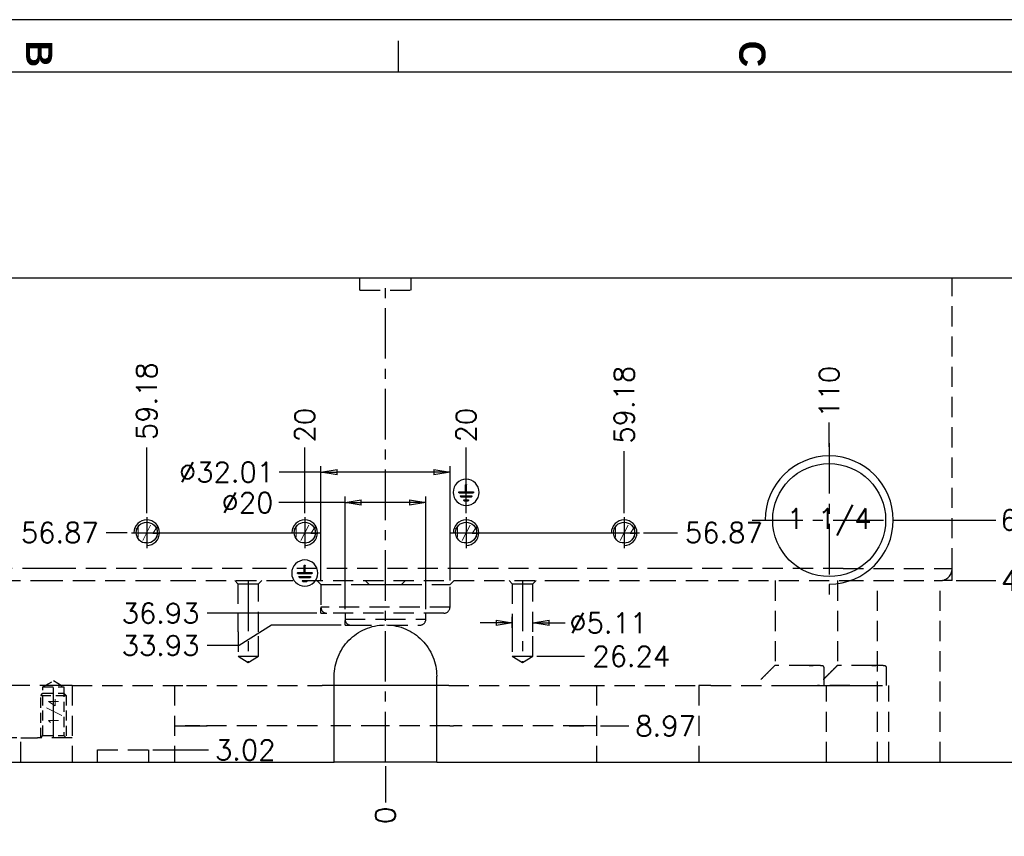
# Model space of a CAD drawing. Extents: x 2651 to 11825, y -3833 to 1075.
# Tile 495 of 656: x 4817 to 5061, y -1566 to -1363. Entities that reach past the tile are written whole.
import ezdxf
from ezdxf.enums import TextEntityAlignment as Align

# ---------------------------------------------------------------- set-up
doc = ezdxf.new("R2010")
doc.units = 0
doc.header["$LTSCALE"] = 10
for name, pattern in [('CENTER', [2, 1.25, -0.25, 0.25, -0.25]), ('DASHED', [0.75, 0.5, -0.25]), ('HIDDEN', [0.375, 0.25, -0.125]), ('PHANTOM', [2.5, 1.25, -0.25, 0.25, -0.25, 0.25, -0.25])]:
    doc.linetypes.add(name, pattern=pattern)
doc.layers.get('0').update_dxf_attribs({"linetype": 'CONTINUOUS'})
doc.layers.get('Defpoints').update_dxf_attribs({"linetype": 'CONTINUOUS'})
for name, color, linetype in [('2', 7, 'CONTINUOUS'), ('97', 7, 'CONTINUOUS'), ('BOX', 4, 'CONTINUOUS'), ('CEN', 1, 'CENTER'), ('DIM', 3, 'CONTINUOUS'), ('DIVIDE', 5, 'PHANTOM'), ('HIDDEN', 6, 'HIDDEN'), ('PART', 7, 'CONTINUOUS'), ('TEXT', 4, 'CONTINUOUS')]:
    doc.layers.add(name, color=color, linetype=linetype)
doc.styles.get("Standard").update_dxf_attribs({"font": 'romans.shx'})
doc.dimstyles.new('T5', dxfattribs={"dimtxt": 5, "dimasz": 4, "dimexe": 1.5, "dimexo": 1, "dimgap": 1.5, "dimtad": 0, "dimrnd": 1.38778e-17, "dimzin": 9, "dimdsep": 46, "dimtxsty": 'Standard', "dimblk": 'CLOSED', "dimcen": 0, "dimclrd": 3, "dimclre": 3, "dimclrt": 3, "dimazin": 2, "dimtfac": 0.75, "dimtofl": 0, "dimtmove": 0, "dimatfit": 3, "dimfxl": 0, "dimtolj": 1, "dimarcsym": 0})

# ---------------------------------------------------------------- blocks, each defined once
blk = doc.blocks.new('*U2480', base_point=(2328.26, -546.01))
blk.add_circle((2328.26, -546.01), 2.6)
at = {"layer": 'CEN'}
for p, q in [((2328.26, -542.2), (2328.26, -549.82)), ((2324.45, -546.01), (2332.07, -546.01))]:
    blk.add_line(p, q, dxfattribs=at)
at = {"layer": 'DIM'}
blk.add_arc((2328.26, -546.01), 3.17, 270, 180, dxfattribs=at)
blk = doc.blocks.new('*U2481', base_point=(2367.44, -546.01))
blk.add_circle((2367.44, -546.01), 2.6)
at = {"layer": 'CEN'}
for p, q in [((2367.44, -542.2), (2367.44, -549.82)), ((2363.63, -546.01), (2371.25, -546.01))]:
    blk.add_line(p, q, dxfattribs=at)
at = {"layer": 'DIM'}
blk.add_arc((2367.44, -546.01), 3.17, 270, 180, dxfattribs=at)
blk = doc.blocks.new('*U2482', base_point=(2407.44, -546.01))
blk.add_circle((2407.44, -546.01), 2.6)
at = {"layer": 'CEN'}
for p, q in [((2407.44, -542.2), (2407.44, -549.82)), ((2403.63, -546.01), (2411.25, -546.01))]:
    blk.add_line(p, q, dxfattribs=at)
at = {"layer": 'DIM'}
blk.add_arc((2407.44, -546.01), 3.17, 270, 180, dxfattribs=at)
blk = doc.blocks.new('*U2483', base_point=(2446.62, -546.01))
blk.add_circle((2446.62, -546.01), 2.6)
at = {"layer": 'CEN'}
for p, q in [((2446.62, -542.2), (2446.62, -549.82)), ((2442.81, -546.01), (2450.43, -546.01))]:
    blk.add_line(p, q, dxfattribs=at)
at = {"layer": 'DIM'}
blk.add_arc((2446.62, -546.01), 3.17, 270, 180, dxfattribs=at)
blk = doc.blocks.new('*D2950')
at = {"layer": 'Defpoints', "color": 0}
for p in [(4907.68, -1547.36), (4907.68, -1547.36), (4907.68, -1557.36)]:
    blk.add_point(p, dxfattribs=at)
at = {"layer": 'DIM', "color": 3, "lineweight": -2}
blk.add_line((4907.68, -1548.36), (4907.68, -1557.36), dxfattribs=at)
at = {"layer": 'DIM', "color": 3, "insert": (4907.68, -1560.52), "char_height": 5, "attachment_point": 5, "rotation": 90}
blk.add_mtext('\\A1;0', dxfattribs=at)
blk = doc.blocks.new('_Closed')
at = {"color": 0, "linetype": 'ByBlock', "lineweight": -2}
for p, q in [((-1, 0.167), (0, 0)), ((-1, 0.167), (-1, -0.167)), ((0, 0), (-1, -0.167)), ((0, 0), (-1, 0))]:
    blk.add_line(p, q, dxfattribs=at)
blk = doc.blocks.new('*D2951')
at = {"layer": 'Defpoints', "color": 0}
for p in [(4907.68, -1547.36), (5147.68, -1547.36), (5160.9, -1547.36)]:
    blk.add_point(p, dxfattribs=at)
at = {"layer": 'DIM', "color": 3, "lineweight": -2}
blk.add_line((5148.68, -1547.36), (5160.9, -1547.36), dxfattribs=at)
at = {"layer": 'DIM', "color": 3, "insert": (5164.07, -1547.36), "char_height": 5, "attachment_point": 5}
blk.add_mtext('\\A1;0', dxfattribs=at)
blk = doc.blocks.new('*D2952')
at = {"layer": 'Defpoints', "color": 0}
for p in [(5147.68, -1427.36), (5160.9, -1427.36), (4907.68, -1547.36)]:
    blk.add_point(p, dxfattribs=at)
at = {"layer": 'DIM', "color": 3, "lineweight": -2}
blk.add_line((5148.68, -1427.36), (5160.9, -1427.36), dxfattribs=at)
at = {"layer": 'DIM', "color": 3, "insert": (5168.48, -1427.36), "char_height": 5, "attachment_point": 5}
blk.add_mtext('\\A1;120', dxfattribs=at)
blk = doc.blocks.new('*D2953')
at = {"layer": 'Defpoints', "color": 0}
for p in [(5048.18, -1502.36), (5058.96, -1502.36), (4907.68, -1547.36)]:
    blk.add_point(p, dxfattribs=at)
at = {"layer": 'DIM', "color": 3, "lineweight": -2}
blk.add_line((5049.18, -1502.36), (5058.96, -1502.36), dxfattribs=at)
at = {"layer": 'DIM', "color": 3, "insert": (5064.51, -1502.36), "char_height": 5, "attachment_point": 5}
blk.add_mtext('\\A1;45', dxfattribs=at)
blk = doc.blocks.new('*D2954')
at = {"layer": 'Defpoints', "color": 0}
for p in [(5034.83, -1487.36), (5058.96, -1487.36), (4907.68, -1547.36)]:
    blk.add_point(p, dxfattribs=at)
at = {"layer": 'DIM', "color": 3, "lineweight": -2}
blk.add_line((5035.83, -1487.36), (5058.96, -1487.36), dxfattribs=at)
at = {"layer": 'DIM', "color": 3, "insert": (5064.39, -1487.36), "char_height": 5, "attachment_point": 5}
blk.add_mtext('\\A1;60', dxfattribs=at)
blk = doc.blocks.new('*D2955')
at = {"layer": 'Defpoints', "color": 0}
for p in [(4970.67, -1490.49), (4980.07, -1490.49), (4907.68, -1547.36)]:
    blk.add_point(p, dxfattribs=at)
at = {"layer": 'DIM', "color": 3, "lineweight": -2}
blk.add_line((4971.67, -1490.49), (4980.07, -1490.49), dxfattribs=at)
at = {"layer": 'DIM', "color": 3, "insert": (4991.57, -1490.49), "char_height": 5, "attachment_point": 5}
blk.add_mtext('\\A1;56.87', dxfattribs=at)
blk = doc.blocks.new('*D2956')
at = {"layer": 'Defpoints', "color": 0}
for p in [(4966.86, -1470.27), (4966.86, -1486.68), (4907.68, -1547.36)]:
    blk.add_point(p, dxfattribs=at)
at = {"layer": 'DIM', "color": 3, "lineweight": -2}
blk.add_line((4966.86, -1485.68), (4966.86, -1470.27), dxfattribs=at)
at = {"layer": 'DIM', "color": 3, "insert": (4966.86, -1458.77), "char_height": 5, "attachment_point": 5, "rotation": 90}
blk.add_mtext('\\A1;59.18', dxfattribs=at)
blk = doc.blocks.new('*D2957')
at = {"layer": 'Defpoints', "color": 0}
for p in [(4927.68, -1469.39), (4927.68, -1486.68), (4907.68, -1547.36)]:
    blk.add_point(p, dxfattribs=at)
at = {"layer": 'DIM', "color": 3, "lineweight": -2}
blk.add_line((4927.68, -1485.68), (4927.68, -1469.39), dxfattribs=at)
at = {"layer": 'DIM', "color": 3, "insert": (4927.68, -1463.84), "char_height": 5, "attachment_point": 5, "rotation": 90}
blk.add_mtext('\\A1;20', dxfattribs=at)
blk = doc.blocks.new('*D2958')
at = {"layer": 'Defpoints', "color": 0}
for p in [(4887.68, -1469.39), (4887.68, -1486.68), (4907.68, -1547.36)]:
    blk.add_point(p, dxfattribs=at)
at = {"layer": 'DIM', "color": 3, "lineweight": -2}
blk.add_line((4887.68, -1485.68), (4887.68, -1469.39), dxfattribs=at)
at = {"layer": 'DIM', "color": 3, "insert": (4887.68, -1463.84), "char_height": 5, "attachment_point": 5, "rotation": 90}
blk.add_mtext('\\A1;20', dxfattribs=at)
blk = doc.blocks.new('*D2959')
at = {"layer": 'Defpoints', "color": 0}
for p in [(4848.5, -1469.39), (4848.5, -1486.68), (4907.68, -1547.36)]:
    blk.add_point(p, dxfattribs=at)
at = {"layer": 'DIM', "color": 3, "lineweight": -2}
blk.add_line((4848.5, -1485.68), (4848.5, -1469.39), dxfattribs=at)
at = {"layer": 'DIM', "color": 3, "insert": (4848.5, -1457.89), "char_height": 5, "attachment_point": 5, "rotation": 90}
blk.add_mtext('\\A1;59.18', dxfattribs=at)
blk = doc.blocks.new('*D2960')
at = {"layer": 'Defpoints', "color": 0}
for p in [(5017.68, -1463.14), (5017.68, -1470.21), (4907.68, -1547.36)]:
    blk.add_point(p, dxfattribs=at)
at = {"layer": 'DIM', "color": 3, "lineweight": -2}
blk.add_line((5017.68, -1469.21), (5017.68, -1463.14), dxfattribs=at)
at = {"layer": 'DIM', "color": 3, "insert": (5017.68, -1455.57), "char_height": 5, "attachment_point": 5, "rotation": 90}
blk.add_mtext('\\A1;110', dxfattribs=at)
blk = doc.blocks.new('*D2961')
at = {"layer": 'Defpoints', "color": 0}
for p in [(4797.68, -1463.14), (4797.68, -1470.21), (4907.68, -1547.36)]:
    blk.add_point(p, dxfattribs=at)
at = {"layer": 'DIM', "color": 3, "lineweight": -2}
blk.add_line((4797.68, -1469.21), (4797.68, -1463.14), dxfattribs=at)
at = {"layer": 'DIM', "color": 3, "insert": (4797.68, -1455.57), "char_height": 5, "attachment_point": 5, "rotation": 90}
blk.add_mtext('\\A1;110', dxfattribs=at)
blk = doc.blocks.new('*D2962')
at = {"layer": 'Defpoints', "color": 0}
for p in [(4761.28, -1487.36), (4780.54, -1487.36), (4907.68, -1547.36)]:
    blk.add_point(p, dxfattribs=at)
at = {"layer": 'DIM', "color": 3, "lineweight": -2}
blk.add_line((4779.54, -1487.36), (4761.28, -1487.36), dxfattribs=at)
at = {"layer": 'DIM', "color": 3, "insert": (4755.85, -1487.36), "char_height": 5, "attachment_point": 5}
blk.add_mtext('\\A1;60', dxfattribs=at)
blk = doc.blocks.new('*D2963')
at = {"layer": 'Defpoints', "color": 0}
for p in [(4838.45, -1490.49), (4844.69, -1490.49), (4907.68, -1547.36)]:
    blk.add_point(p, dxfattribs=at)
at = {"layer": 'DIM', "color": 3, "lineweight": -2}
blk.add_line((4843.69, -1490.49), (4838.45, -1490.49), dxfattribs=at)
at = {"layer": 'DIM', "color": 3, "insert": (4826.95, -1490.49), "char_height": 5, "attachment_point": 5}
blk.add_mtext('\\A1;56.87', dxfattribs=at)
blk = doc.blocks.new('*D2964')
at = {"layer": 'Defpoints', "color": 0}
for p in [(4807.74, -1541.36), (4817.28, -1541.36), (4907.68, -1547.36)]:
    blk.add_point(p, dxfattribs=at)
at = {"layer": 'DIM', "color": 3, "lineweight": -2}
blk.add_line((4816.28, -1541.36), (4807.74, -1541.36), dxfattribs=at)
at = {"layer": 'DIM', "color": 3, "insert": (4804.69, -1541.36), "char_height": 5, "attachment_point": 5}
blk.add_mtext('\\A1;6', dxfattribs=at)
blk = doc.blocks.new('*D2965')
at = {"layer": 'Defpoints', "color": 0}
for p in [(4849.03, -1544.34), (4863.81, -1544.34), (4907.68, -1547.36)]:
    blk.add_point(p, dxfattribs=at)
at = {"layer": 'DIM', "color": 3, "lineweight": -2}
blk.add_line((4850.03, -1544.34), (4863.81, -1544.34), dxfattribs=at)
at = {"layer": 'DIM', "color": 3, "insert": (4872.93, -1544.34), "char_height": 5, "attachment_point": 5}
blk.add_mtext('\\A1;3.02', dxfattribs=at)
blk = doc.blocks.new('*D2966')
at = {"layer": 'Defpoints', "color": 0}
for p in [(4760.41, -1528.34), (4778.38, -1528.34), (4907.68, -1547.36)]:
    blk.add_point(p, dxfattribs=at)
at = {"layer": 'DIM', "color": 3, "lineweight": -2}
blk.add_line((4777.38, -1528.34), (4760.41, -1528.34), dxfattribs=at)
at = {"layer": 'DIM', "color": 3, "insert": (4749.26, -1528.34), "char_height": 5, "attachment_point": 5}
blk.add_mtext('\\A1;19.02', dxfattribs=at)
blk = doc.blocks.new('*D2967')
at = {"layer": 'Defpoints', "color": 0}
for p in [(4944.24, -1521.12), (4957.01, -1521.12), (4907.68, -1547.36)]:
    blk.add_point(p, dxfattribs=at)
at = {"layer": 'DIM', "color": 3, "lineweight": -2}
blk.add_line((4945.24, -1521.12), (4957.01, -1521.12), dxfattribs=at)
at = {"layer": 'DIM', "color": 3, "insert": (4968.63, -1521.12), "char_height": 5, "attachment_point": 5}
blk.add_mtext('\\A1;26.24', dxfattribs=at)
blk = doc.blocks.new('*D2968')
at = {"layer": 'Defpoints', "color": 0}
for p in [(4939.13, -1512.85), (4939.13, -1515.06), (4944.24, -1515.06)]:
    blk.add_point(p, dxfattribs=at)
at = {"layer": 'DIM', "color": 3, "lineweight": -2}
for p, q in [((4935.13, -1512.85), (4931.13, -1512.85)), ((4939.13, -1514.06), (4939.13, -1511.35)), ((4944.24, -1514.06), (4944.24, -1511.35)), ((4948.24, -1512.85), (4952.24, -1512.85))]:
    blk.add_line(p, q, dxfattribs=at)
at = {"layer": 'DIM', "color": 3, "lineweight": -2, "xscale": 4, "yscale": 4, "zscale": 4}
blk.add_blockref('_Closed', (4939.13, -1512.85), dxfattribs=at)
at = {"layer": 'DIM', "color": 3, "lineweight": -2, "xscale": 4, "yscale": 4, "zscale": 4, "rotation": 180}
blk.add_blockref('_Closed', (4944.24, -1512.85), dxfattribs=at)
at = {"layer": 'DIM', "color": 3, "insert": (4962.91, -1512.85), "char_height": 5, "attachment_point": 5}
blk.add_mtext('\\A1;%%c5.11', dxfattribs=at)
blk = doc.blocks.new('*D2969')
at = {"layer": 'Defpoints', "color": 0}
for p in [(4863.45, -1510.43), (4891.68, -1510.43), (4907.68, -1547.36)]:
    blk.add_point(p, dxfattribs=at)
at = {"layer": 'DIM', "color": 3, "lineweight": -2}
blk.add_line((4890.68, -1510.43), (4863.45, -1510.43), dxfattribs=at)
at = {"layer": 'DIM', "color": 3, "insert": (4851.95, -1510.43), "char_height": 5, "attachment_point": 5}
blk.add_mtext('\\A1;36.93', dxfattribs=at)
blk = doc.blocks.new('*D2970')
at = {"layer": 'Defpoints', "color": 0}
for p in [(4897.68, -1513.43), (4863.45, -1518.43), (4907.68, -1547.36)]:
    blk.add_point(p, dxfattribs=at)
at = {"layer": 'DIM', "color": 3, "lineweight": -2}
for p, q in [((4879.45, -1513.43), (4871.45, -1518.43)), ((4896.68, -1513.43), (4879.45, -1513.43)), ((4871.45, -1518.43), (4863.45, -1518.43))]:
    blk.add_line(p, q, dxfattribs=at)
at = {"layer": 'DIM', "color": 3, "insert": (4851.95, -1518.43), "char_height": 5, "attachment_point": 5}
blk.add_mtext('\\A1;33.93', dxfattribs=at)
blk = doc.blocks.new('*D2971')
at = {"layer": 'Defpoints', "color": 0}
for p in [(4923.69, -1475.48), (4891.68, -1503.36), (4923.69, -1503.36)]:
    blk.add_point(p, dxfattribs=at)
at = {"layer": 'DIM', "color": 3, "lineweight": -2}
for p, q in [((4891.68, -1502.36), (4891.68, -1473.98)), ((4923.69, -1502.36), (4923.69, -1473.98)), ((4891.68, -1475.48), (4881.34, -1475.48)), ((4919.69, -1475.48), (4895.68, -1475.48))]:
    blk.add_line(p, q, dxfattribs=at)
at = {"layer": 'DIM', "color": 3, "lineweight": -2, "xscale": 4, "yscale": 4, "zscale": 4, "rotation": 180}
blk.add_blockref('_Closed', (4891.68, -1475.48), dxfattribs=at)
at = {"layer": 'DIM', "color": 3, "lineweight": -2, "xscale": 4, "yscale": 4, "zscale": 4}
blk.add_blockref('_Closed', (4923.69, -1475.48), dxfattribs=at)
at = {"layer": 'DIM', "color": 3, "insert": (4868.29, -1475.48), "char_height": 5, "attachment_point": 5}
blk.add_mtext('\\A1;%%c32.01', dxfattribs=at)
blk = doc.blocks.new('*D2972')
at = {"layer": 'Defpoints', "color": 0}
for p in [(4917.68, -1483.03), (4897.68, -1510.43), (4917.68, -1510.43)]:
    blk.add_point(p, dxfattribs=at)
at = {"layer": 'DIM', "color": 3, "lineweight": -2}
for p, q in [((4897.68, -1509.43), (4897.68, -1481.53)), ((4917.68, -1509.43), (4917.68, -1481.53)), ((4897.68, -1483.03), (4881.29, -1483.03)), ((4913.68, -1483.03), (4901.68, -1483.03))]:
    blk.add_line(p, q, dxfattribs=at)
at = {"layer": 'DIM', "color": 3, "lineweight": -2, "xscale": 4, "yscale": 4, "zscale": 4, "rotation": 180}
blk.add_blockref('_Closed', (4897.68, -1483.03), dxfattribs=at)
at = {"layer": 'DIM', "color": 3, "lineweight": -2, "xscale": 4, "yscale": 4, "zscale": 4}
blk.add_blockref('_Closed', (4917.68, -1483.03), dxfattribs=at)
at = {"layer": 'DIM', "color": 3, "insert": (4873.48, -1483.03), "char_height": 5, "attachment_point": 5}
blk.add_mtext('\\A1;%%c20', dxfattribs=at)
blk = doc.blocks.new('*D2973')
at = {"layer": 'Defpoints', "color": 0}
for p in [(4959.98, -1538.39), (4968.01, -1538.39), (4907.68, -1547.36)]:
    blk.add_point(p, dxfattribs=at)
at = {"layer": 'DIM', "color": 3, "lineweight": -2}
blk.add_line((4960.98, -1538.39), (4968.01, -1538.39), dxfattribs=at)
at = {"layer": 'DIM', "color": 3, "insert": (4977.13, -1538.39), "char_height": 5, "attachment_point": 5}
blk.add_mtext('\\A1;8.97', dxfattribs=at)
blk = doc.blocks.new('QQQ')
at = {"color": 4}
blk.add_line((-847.2, 2475.08), (-847.2, 2481.08), dxfattribs=at)
at = {"layer": 'BOX', "color": 3}
for points in [[(-1121.2, 2485.08), (-1121.2, 1345.08), (-301.2, 1345.08), (-301.2, 2485.08)], [(-1111.2, 2475.08), (-1111.2, 1355.08), (-311.2, 1355.08), (-311.2, 2475.08)]]:
    blk.add_lwpolyline(points, close=True, dxfattribs=at)
at = {"color": 4, "char_height": 5, "attachment_point": 1, "rotation": 270}
for s, insert in [('{\\fArial|b1|i0|c0|p34;\\C6;B}', (-913.2, 2481.08)), ('{\\fArial|b1|i0|c0|p34;\\C6;C}', (-777.2, 2481.08))]:
    blk.add_mtext_dynamic_manual_height_columns(s, width=6, gutter_width=12.5, heights=[0], dxfattribs=dict(at, insert=insert))
blk = doc.blocks.new('*U3421', base_point=(2710.68, -572.5))
blk.add_circle((2710.68, -572.5), 14)
at = {"layer": 'CEN'}
for p, q in [((2710.68, -553.45), (2710.68, -591.55)), ((2691.63, -572.5), (2729.73, -572.5))]:
    blk.add_line(p, q, dxfattribs=at)
at = {"layer": 'DIM'}
blk.add_arc((2710.68, -572.5), 15.88, 270, 180, dxfattribs=at)

msp = doc.modelspace()

# ---------------------------------------------------------------- linework, layer by layer
at = {"layer": '2', "color": 2, "linetype": 'CENTER'}
msp.add_line((4907.684, -1547.358), (4907.684, -1427.358), dxfattribs=at)
at = {"layer": '97', "color": 7, "linetype": 'Continuous'}
for p, q in [((4667.684, -1427.358), (5147.684, -1427.358)), ((4927.561, -1480.365), (4927.561, -1478.656)), ((4927.683, -1478.534), (4927.685, -1478.534)), ((4927.807, -1480.365), (4927.807, -1478.656)), ((4925.852, -1480.487), (4925.852, -1480.489)), ((4925.974, -1480.365), (4927.561, -1480.365)), ((4925.974, -1480.611), (4929.394, -1480.611)), ((4926.243, -1481.464), (4926.243, -1481.466)), ((4926.365, -1481.342), (4929.003, -1481.342)), ((4926.365, -1481.588), (4929.003, -1481.588)), ((4927.807, -1480.365), (4929.394, -1480.365)), ((4929.125, -1481.464), (4929.125, -1481.466)), ((4929.516, -1480.487), (4929.516, -1480.489)), ((4927.074, -1482.441), (4927.074, -1482.443)), ((4927.196, -1482.319), (4928.173, -1482.319)), ((4927.196, -1482.565), (4928.173, -1482.565)), ((4928.295, -1482.441), (4928.295, -1482.443)), ((4887.561, -1500.365), (4887.561, -1498.656)), ((4887.683, -1498.534), (4887.685, -1498.534)), ((4887.807, -1500.365), (4887.807, -1498.656)), ((4885.852, -1500.487), (4885.852, -1500.489)), ((4885.974, -1500.365), (4887.561, -1500.365)), ((4885.974, -1500.611), (4889.394, -1500.611)), ((4887.807, -1500.365), (4889.394, -1500.365)), ((4889.516, -1500.487), (4889.516, -1500.489)), ((4886.243, -1501.464), (4886.243, -1501.466)), ((4886.365, -1501.342), (4889.003, -1501.342)), ((4886.365, -1501.588), (4889.003, -1501.588)), ((4887.074, -1502.441), (4887.074, -1502.443)), ((4887.196, -1502.319), (4888.173, -1502.319)), ((4887.196, -1502.565), (4888.173, -1502.565)), ((4888.295, -1502.441), (4888.295, -1502.443)), ((4889.125, -1501.464), (4889.125, -1501.466)), ((4894.984, -1547.358), (4894.984, -1526.039)), ((4920.384, -1547.358), (4920.384, -1526.039)), ((4667.684, -1547.358), (4894.984, -1547.358)), ((4920.383, -1547.358), (4894.985, -1547.358)), ((4920.384, -1547.358), (5147.684, -1547.358))]:
    msp.add_line(p, q, dxfattribs=at)
at = {"layer": '97', "color": 6, "linetype": 'DASHED'}
for p, q in [((4901.334, -1430.358), (4901.334, -1427.358)), ((4914.034, -1430.358), (4914.034, -1427.358)), ((5048.184, -1499.358), (5048.184, -1427.358)), ((4901.334, -1430.358), (4914.034, -1430.358)), ((4822.684, -1499.358), (4789.684, -1499.358)), ((4827.684, -1499.358), (4822.684, -1499.358)), ((4845.927, -1499.358), (4827.684, -1499.358)), ((4852.684, -1499.358), (4845.927, -1499.358)), ((4879.684, -1499.358), (4852.684, -1499.358)), ((4950.684, -1499.358), (4879.684, -1499.358)), ((4977.684, -1499.358), (4950.684, -1499.358)), ((4982.684, -1499.358), (4977.684, -1499.358)), ((5021.184, -1499.358), (4982.684, -1499.358)), ((5021.184, -1499.358), (5048.184, -1499.358)), ((4789.684, -1502.358), (4822.684, -1502.358)), ((4822.684, -1502.358), (4830.684, -1502.358)), ((4830.684, -1502.358), (4846.9, -1502.358)), ((4846.9, -1502.358), (4855.684, -1502.358)), ((4855.684, -1502.358), (4879.684, -1502.358)), ((4870.35, -1502.358), (4871.128, -1503.136)), ((4871.128, -1503.136), (4871.128, -1515.062)), ((4871.128, -1503.136), (4876.24, -1503.136)), ((4876.24, -1503.136), (4877.018, -1502.358)), ((4876.24, -1515.062), (4876.24, -1503.136)), ((4879.684, -1502.358), (4950.684, -1502.358)), ((4890.679, -1502.358), (4891.679, -1503.358)), ((4891.679, -1503.358), (4891.679, -1508.93)), ((4891.679, -1503.358), (4903.684, -1503.358)), ((4902.684, -1502.358), (4903.684, -1503.358)), ((4903.684, -1503.358), (4907.684, -1503.358)), ((4907.684, -1503.358), (4911.684, -1503.358)), ((4911.683, -1503.358), (4923.689, -1503.358)), ((4911.684, -1503.358), (4912.684, -1502.358)), ((4923.689, -1503.358), (4924.689, -1502.358)), ((4923.689, -1508.93), (4923.689, -1503.358)), ((4938.35, -1502.358), (4939.128, -1503.136)), ((4939.128, -1503.136), (4944.24, -1503.136)), ((4939.128, -1503.136), (4939.128, -1515.062)), ((4944.24, -1503.136), (4945.018, -1502.358)), ((4944.24, -1515.062), (4944.24, -1503.136)), ((4950.684, -1502.358), (4974.684, -1502.358)), ((4974.684, -1502.358), (4982.684, -1502.358)), ((4982.684, -1502.358), (5021.184, -1502.358)), ((5004.284, -1502.358), (5004.284, -1523.363)), ((5019.784, -1502.358), (5019.784, -1523.363)), ((5021.184, -1502.358), (5045.184, -1502.358)), ((5029.684, -1547.358), (5029.684, -1502.358)), ((5045.184, -1547.358), (5045.184, -1502.358)), ((4923.689, -1508.93), (4891.679, -1508.93)), ((4922.189, -1510.43), (4893.179, -1510.43)), ((4897.684, -1510.43), (4897.684, -1511.93)), ((4917.684, -1511.93), (4917.684, -1510.43)), ((4897.684, -1511.93), (4907.684, -1511.93)), ((4907.684, -1511.93), (4917.684, -1511.93)), ((4871.129, -1515.054), (4871.129, -1521.123)), ((4876.239, -1521.123), (4876.239, -1515.054)), ((4899.184, -1513.43), (4907.116, -1513.43)), ((4908.244, -1513.43), (4916.184, -1513.43)), ((4939.129, -1515.054), (4939.129, -1521.123)), ((4944.239, -1521.123), (4944.239, -1515.054)), ((4871.129, -1521.123), (4873.684, -1522.658)), ((4871.129, -1521.123), (4873.684, -1521.123)), ((4873.684, -1522.658), (4876.239, -1521.123)), ((4873.684, -1521.123), (4876.239, -1521.123)), ((4939.129, -1521.123), (4941.684, -1521.123)), ((4939.129, -1521.123), (4941.684, -1522.658)), ((4941.684, -1522.658), (4944.239, -1521.123)), ((4941.684, -1521.123), (4944.239, -1521.123)), ((5012.734, -1523.363), (5004.284, -1523.363)), ((5016.421, -1528.338), (5016.421, -1523.889)), ((5028.234, -1523.363), (5019.784, -1523.363)), ((5031.921, -1528.338), (5031.921, -1523.889)), ((4826.984, -1528.338), (4778.384, -1528.338)), ((4829.984, -1528.338), (4826.984, -1528.338)), ((4829.984, -1528.338), (4829.984, -1547.358)), ((4829.984, -1528.338), (4858.384, -1528.338)), ((4855.384, -1528.338), (4855.384, -1547.358)), ((4858.384, -1528.338), (4891.984, -1528.338)), ((4894.984, -1528.338), (4891.984, -1528.338)), ((4923.384, -1528.338), (4920.384, -1528.338)), ((4923.384, -1528.338), (4956.984, -1528.338)), ((4956.984, -1528.338), (4985.384, -1528.338)), ((4959.984, -1528.338), (4959.984, -1547.358)), ((4985.384, -1528.338), (4985.384, -1547.358)), ((4988.384, -1528.338), (4985.384, -1528.338)), ((4988.384, -1528.338), (5032.484, -1528.338)), ((5016.984, -1547.358), (5016.984, -1528.338)), ((5032.484, -1547.358), (5032.484, -1528.338)), ((4855.384, -1538.388), (4858.646, -1538.388)), ((4890.805, -1538.388), (4858.646, -1538.388)), ((4906.639, -1538.388), (4891.688, -1538.388)), ((4923.681, -1538.388), (4906.639, -1538.388)), ((4923.681, -1538.388), (4924.563, -1538.388)), ((4956.723, -1538.388), (4924.563, -1538.388)), ((4959.984, -1538.388), (4956.723, -1538.388)), ((4817.284, -1547.358), (4817.284, -1541.358)), ((4817.284, -1541.358), (4821.384, -1541.358)), ((4829.984, -1541.358), (4821.384, -1541.358)), ((4836.334, -1547.358), (4836.334, -1544.338)), ((4836.334, -1544.338), (4849.034, -1544.338)), ((4849.034, -1547.358), (4849.034, -1544.338))]:
    msp.add_line(p, q, dxfattribs=at)
at = {"layer": '97', "color": 7, "linetype": 'Continuous', "extrusion": (0, 0, -1)}
for centre in [(-4927.684, -1480.488), (-4887.684, -1500.488)]:
    msp.add_circle(centre, 3.236, dxfattribs=at)
for centre, start, end in [((-4927.683, -1478.656), 0, 90), ((-4927.685, -1478.656), 90, 180), ((-4925.974, -1480.487), 0, 90), ((-4925.974, -1480.489), 270, 0), ((-4926.365, -1481.464), 0, 90), ((-4926.365, -1481.466), 270, 0), ((-4929.003, -1481.464), 90, 180), ((-4929.003, -1481.466), 180, 270), ((-4929.394, -1480.487), 90, 180), ((-4929.394, -1480.489), 180, 270), ((-4927.196, -1482.441), 0, 90), ((-4927.196, -1482.443), 270, 0), ((-4928.173, -1482.441), 90, 180), ((-4928.173, -1482.443), 180, 270), ((-4887.683, -1498.656), 0, 90), ((-4887.685, -1498.656), 90, 180), ((-4885.974, -1500.487), 0, 90), ((-4885.974, -1500.489), 270, 0), ((-4889.394, -1500.487), 90, 180), ((-4889.394, -1500.489), 180, 270), ((-4886.365, -1501.464), 0, 90), ((-4886.365, -1501.466), 270, 0), ((-4887.196, -1502.441), 360, 90), ((-4887.196, -1502.443), 270, 0), ((-4888.173, -1502.441), 90, 180), ((-4888.173, -1502.443), 180, 270), ((-4889.003, -1501.464), 90, 180), ((-4889.003, -1501.466), 180, 270)]:
    msp.add_arc(centre, 0.122, start, end, dxfattribs=at)
at = {"layer": '97', "color": 6, "linetype": 'DASHED'}
for centre, radius, start, end in [((5045.184, -1499.358), 3, 270, 0), ((4893.179, -1508.93), 1.5, 180, 270), ((4922.189, -1508.93), 1.5, 270, 0), ((4899.184, -1511.93), 1.5, 180, 270), ((4916.184, -1511.93), 1.5, 270, 0)]:
    msp.add_arc(centre, radius, start, end, dxfattribs=at)
at = {"layer": '97', "color": 253, "linetype": 'Continuous'}
for points in [[(4927.684, -1480.549), (4927.7, -1480.549), (4927.732, -1480.536), (4927.752, -1480.488), (4927.732, -1480.44), (4927.684, -1480.42), (4927.636, -1480.44), (4927.616, -1480.488), (4927.636, -1480.536), (4927.668, -1480.549), (4927.684, -1480.549)], [(4887.684, -1500.549), (4887.7, -1500.549), (4887.732, -1500.536), (4887.752, -1500.488), (4887.732, -1500.44), (4887.684, -1500.42), (4887.636, -1500.44), (4887.616, -1500.488), (4887.636, -1500.536), (4887.668, -1500.549), (4887.684, -1500.549)]]:
    msp.add_open_spline(points, degree=3, dxfattribs=at)
at = {"layer": '97', "color": 6, "linetype": 'DASHED'}
for points, degree in [([(4848.504, -1493.043), (4848.351, -1493.043), (4848.198, -1493.029), (4848.047, -1493.001)], 3), ([(4887.684, -1493.043), (4887.531, -1493.043), (4887.378, -1493.029), (4887.227, -1493.001)], 3), ([(4927.684, -1493.043), (4927.531, -1493.043), (4927.378, -1493.029), (4927.227, -1493.001)], 3), ([(4966.864, -1493.043), (4966.711, -1493.043), (4966.558, -1493.029), (4966.407, -1493.001)], 3), ([(5004.259, -1523.363), (4999.284, -1528.338)], 1), ([(5019.759, -1523.363), (5014.784, -1528.338)], 1)]:
    msp.add_open_spline(points, degree=degree, dxfattribs=at)
at = {"layer": '97', "color": 7, "linetype": 'Continuous'}
for points, knots in [([(4894.984, -1526.039), (4894.984, -1525.21), (4895.064, -1524.395), (4895.379, -1522.79), (4895.618, -1521.993), (4896.241, -1520.47), (4896.622, -1519.746), (4897.523, -1518.377), (4898.048, -1517.726), (4899.195, -1516.557), (4899.821, -1516.032), (4901.18, -1515.1), (4901.908, -1514.699), (4904.16, -1513.729), (4905.801, -1513.37), (4907.459, -1513.341)], [0, 0, 0, 0, 0.125, 0.125, 0.25, 0.25, 0.375, 0.375, 0.5, 0.5, 0.625, 0.625, 0.75, 0.75, 1, 1, 1, 1]), ([(4907.909, -1513.341), (4908.738, -1513.356), (4909.552, -1513.451), (4911.151, -1513.794), (4911.944, -1514.046), (4913.456, -1514.696), (4914.172, -1515.09), (4915.525, -1516.015), (4916.166, -1516.551), (4917.315, -1517.72), (4917.829, -1518.355), (4918.737, -1519.73), (4919.125, -1520.465), (4920.055, -1522.734), (4920.384, -1524.381), (4920.384, -1526.039)], [0, 0, 0, 0, 0.125, 0.125, 0.25, 0.25, 0.375, 0.375, 0.5, 0.5, 0.625, 0.625, 0.75, 0.75, 1, 1, 1, 1]), ([(4920.386, -1528.338), (4920.382, -1528.338), (4920.302, -1528.338), (4919.979, -1528.338), (4919.735, -1528.338), (4919.098, -1528.338), (4918.708, -1528.338), (4917.786, -1528.338), (4917.25, -1528.338), (4916.078, -1528.338), (4915.439, -1528.338), (4914.051, -1528.338), (4913.312, -1528.338), (4911.784, -1528.338), (4910.984, -1528.338), (4909.345, -1528.338), (4908.521, -1528.338), (4906.865, -1528.338), (4906.023, -1528.338), (4904.395, -1528.338), (4903.603, -1528.338), (4902.065, -1528.338), (4901.322, -1528.338), (4899.945, -1528.338), (4899.303, -1528.338), (4898.117, -1528.338), (4897.59, -1528.338), (4896.67, -1528.338), (4896.272, -1528.338), (4895.634, -1528.338), (4895.394, -1528.338), (4895.068, -1528.338), (4894.979, -1528.338), (4894.986, -1528.338)], [0, 0, 0, 0, 0.0625, 0.0625, 0.125, 0.125, 0.1875, 0.1875, 0.25, 0.25, 0.3125, 0.3125, 0.375, 0.375, 0.4375, 0.4375, 0.5, 0.5, 0.5625, 0.5625, 0.625, 0.625, 0.6875, 0.6875, 0.75, 0.75, 0.8125, 0.8125, 0.875, 0.875, 0.9375, 0.9375, 1, 1, 1, 1])]:
    msp.add_open_spline(points, degree=3, knots=knots, dxfattribs=at)
at = {"layer": '97', "color": 6, "linetype": 'DASHED'}
for points, knots in [([(5012.764, -1523.363), (5013.001, -1523.366), (5013.325, -1523.369), (5013.654, -1523.373), (5013.741, -1523.374)], [0, 0, 0, 0, 0.7342561, 1, 1, 1, 1]), ([(5016.421, -1523.889), (5016.416, -1523.849), (5016.407, -1523.769), (5016.314, -1523.63), (5016.131, -1523.523), (5015.888, -1523.477), (5015.562, -1523.438), (5015.155, -1523.411), (5014.507, -1523.389), (5013.89, -1523.376), (5013.259, -1523.368), (5012.948, -1523.365), (5012.77, -1523.363)], [0, 0, 0, 0, 0.0297759, 0.0610546, 0.1233752, 0.1862822, 0.2490509, 0.3745824, 0.4999235, 0.7497078, 0.8570044, 1, 1, 1, 1]), ([(5028.264, -1523.363), (5028.501, -1523.366), (5028.825, -1523.369), (5029.154, -1523.373), (5029.241, -1523.374)], [0, 0, 0, 0, 0.7342561, 1, 1, 1, 1]), ([(5031.921, -1523.889), (5031.916, -1523.849), (5031.907, -1523.769), (5031.814, -1523.63), (5031.631, -1523.523), (5031.388, -1523.477), (5031.062, -1523.438), (5030.655, -1523.411), (5030.007, -1523.389), (5029.39, -1523.376), (5028.759, -1523.368), (5028.448, -1523.365), (5028.27, -1523.363)], [0, 0, 0, 0, 0.0297759, 0.0610546, 0.1233752, 0.1862822, 0.2490509, 0.3745824, 0.4999235, 0.7497078, 0.8570044, 1, 1, 1, 1]), ([(4858.477, -1538.388), (4858.782, -1538.388), (4859.084, -1538.388), (4859.777, -1538.388), (4860.157, -1538.388), (4860.885, -1538.388), (4861.234, -1538.388), (4862.186, -1538.388), (4862.719, -1538.388), (4863.483, -1538.388), (4863.722, -1538.388), (4863.868, -1538.388), (4863.777, -1538.388), (4863.278, -1538.388), (4862.875, -1538.388), (4861.799, -1538.388), (4861.143, -1538.388), (4859.666, -1538.388), (4858.859, -1538.388), (4858.023, -1538.388)], [0, 0, 0, 0, 0.0505793, 0.0505793, 0.118395, 0.118395, 0.1862108, 0.1862108, 0.3218423, 0.3218423, 0.4574739, 0.4574739, 0.5931054, 0.5931054, 0.7287369, 0.7287369, 0.8643685, 0.8643685, 1, 1, 1, 1]), ([(4957.345, -1538.388), (4956.509, -1538.388), (4955.704, -1538.388), (4954.596, -1538.388), (4954.25, -1538.388), (4953.603, -1538.388), (4953.3, -1538.388), (4952.502, -1538.388), (4952.092, -1538.388), (4951.594, -1538.388), (4951.501, -1538.388), (4951.644, -1538.388), (4951.88, -1538.388), (4952.647, -1538.388), (4953.172, -1538.388), (4954.455, -1538.388), (4955.192, -1538.388), (4956.28, -1538.388), (4956.579, -1538.388), (4956.882, -1538.388)], [0, 0, 0, 0, 0.1356868, 0.1356868, 0.2035302, 0.2035302, 0.2713736, 0.2713736, 0.4070604, 0.4070604, 0.5427472, 0.5427472, 0.678434, 0.678434, 0.8141208, 0.8141208, 0.9498076, 0.9498076, 1, 1, 1, 1])]:
    msp.add_open_spline(points, degree=3, knots=knots, dxfattribs=at)
for points, weights in [([(5028.234, -1523.363), (5027.355, -1523.363), (5026.499, -1523.363), (5025.686, -1523.363), (5024.931, -1523.363)], [0.998998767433, 0.998240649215, 0.997775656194, 0.997867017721, 0.998358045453]), ([(5007.319, -1528.338), (5008.456, -1528.338), (5009.638, -1528.338), (5010.825, -1528.338), (5011.972, -1528.338)], [0.998647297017, 0.999479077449, 1.00091425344, 1.00248189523, 1.00248189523])]:
    msp.add_rational_spline(points, weights, degree=4, dxfattribs=at)
msp.add_rational_spline([(5022.821, -1528.338), (5020.809, -1528.338), (5018.953, -1528.338), (5017.497, -1528.338), (5014.898, -1528.338), (5014.057, -1528.338), (5014.898, -1528.338), (5018.07, -1528.338), (5020.764, -1528.338), (5024.3, -1528.338), (5027.472, -1528.338)], [0.998648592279, 0.997177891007, 0.997589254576, 1.00248189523, 1.00248189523, 0.99048606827, 1.00248189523, 1.00248189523, 0.99048606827, 1.00248189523, 1.00248189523], degree=4, knots=[0, 0, 0, 0, 0, 0.242034, 0.242034, 0.242034, 0.621017, 0.621017, 0.621017, 1, 1, 1, 1, 1], dxfattribs=at)
at = {"layer": 'CEN'}
for p, q in [((4873.684, -1502.358), (4873.684, -1522.658)), ((4941.684, -1502.358), (4941.684, -1522.658)), ((4825.384, -1541.358), (4825.384, -1527.157))]:
    msp.add_line(p, q, dxfattribs=at)
at = {"layer": 'DIM'}
for p, q in [((4851.679, -1490.488), (4883.874, -1490.488)), ((4930.859, -1490.488), (4963.054, -1490.488))]:
    msp.add_line(p, q, dxfattribs=at)
at = {"layer": 'DIVIDE'}
for p, q in [((5048.184, -1502.358), (5048.184, -1499.958)), ((5048.184, -1502.358), (5045.784, -1502.358)), ((4891.679, -1510.43), (4891.679, -1509.23)), ((4891.679, -1510.43), (4892.879, -1510.43)), ((4897.684, -1513.43), (4897.684, -1512.23)), ((4897.684, -1513.43), (4898.884, -1513.43))]:
    msp.add_line(p, q, dxfattribs=at)
at = {"layer": 'HIDDEN'}
for points in [[(4822.784, -1528.658), (4825.384, -1527.157), (4827.984, -1528.658)], [(4822.209, -1530.82), (4822.784, -1530.246), (4827.984, -1530.246), (4828.559, -1530.82)], [(4822.784, -1540.783), (4822.784, -1528.658), (4827.984, -1528.658), (4827.984, -1540.783)], [(4822.209, -1541.358), (4822.209, -1530.82), (4828.559, -1530.82), (4828.559, -1541.358)], [(4822.209, -1541.358), (4822.784, -1540.783), (4827.984, -1540.783), (4828.559, -1541.358)]]:
    msp.add_lwpolyline(points, dxfattribs=at)

# ---------------------------------------------------------------- block references
at = {"layer": 'DIM', "xscale": 1.3, "yscale": 1.3, "zscale": 1.3}
msp.add_blockref('QQQ', (6012.245, -4593.963), dxfattribs=at)
at = {"layer": 'PART'}
for name, p in [('*U3421', (5017.684, -1487.358)), ('*U2480', (4848.504, -1490.488)), ('*U2481', (4887.684, -1490.488)), ('*U2482', (4927.684, -1490.488)), ('*U2483', (4966.864, -1490.488))]:
    msp.add_blockref(name, p, dxfattribs=at)

# ---------------------------------------------------------------- texts
at = {"layer": 'TEXT'}
for s, height, p in [('1 1/4', 5, (5017.684, -1487.358)), ('1/4', 2.5, (4848.504, -1490.488)), ('1/4', 2.5, (4887.684, -1490.488)), ('1/4', 2.5, (4927.684, -1490.488)), ('1/4', 2.5, (4966.864, -1490.488))]:
    msp.add_text(s, height=height, dxfattribs=at).set_placement(p, align=Align.MIDDLE)
msp.add_text('1/4', height=2.5, rotation=90, dxfattribs=at).set_placement((4825.384, -1538.183), align=Align.MIDDLE_LEFT)

# ---------------------------------------------------------------- dimensions: what is measured, and where the dimension line sits
at = {"layer": 'DIM'}
for feature_location, offset, dtype, origin, picture, middle in [((5147.684, -1427.358), (13.221, 0), 0, (4907.684, -1547.358), '*D2952', (5168.476, -1427.358)), ((4797.684, -1470.21), (0, 7.073), 1, (4907.684, -1547.358), '*D2961', (4797.684, -1455.566)), ((4848.504, -1486.678), (0, 17.286), 1, (4907.684, -1547.358), '*D2959', (4848.504, -1457.891)), ((5017.684, -1470.21), (0, 7.073), 1, (4907.684, -1547.358), '*D2960', (5017.684, -1455.566)), ((4966.864, -1486.678), (0, 16.411), 1, (4907.684, -1547.358), '*D2956', (4966.864, -1458.766)), ((4887.684, -1486.678), (0, 17.286), 1, (4907.684, -1547.358), '*D2958', (4887.684, -1463.844)), ((4927.684, -1486.678), (0, 17.286), 1, (4907.684, -1547.358), '*D2957', (4927.684, -1463.844)), ((4780.536, -1487.358), (-19.255, 0), 0, (4907.684, -1547.358), '*D2962', (4755.852, -1487.358)), ((5034.832, -1487.358), (24.129, 0), 0, (4907.684, -1547.358), '*D2954', (5064.389, -1487.358)), ((4844.694, -1490.488), (-6.241, 0), 0, (4907.684, -1547.358), '*D2963', (4826.953, -1490.488)), ((4970.674, -1490.488), (9.393, 0), 0, (4907.684, -1547.358), '*D2955', (4991.567, -1490.488)), ((5048.184, -1502.358), (10.777, 0), 0, (4907.684, -1547.358), '*D2953', (5064.508, -1502.358)), ((4891.679, -1510.43), (-28.228, 0), 0, (4907.684, -1547.358), '*D2969', (4851.951, -1510.43)), ((4897.684, -1513.43), (-34.233, -5), 0, (4907.684, -1547.358), '*D2970', (4851.951, -1518.43)), ((4944.2393, -1521.1226), (12.768, 0), 0, (4907.6841, -1547.358), '*D2967', (4968.6264, -1521.1226)), ((4778.384, -1528.338), (-17.978, 0), 0, (4907.684, -1547.358), '*D2966', (4749.263, -1528.338)), ((4959.984, -1538.388), (8.026, 0), 0, (4907.684, -1547.358), '*D2973', (4977.129, -1538.388)), ((4817.284, -1541.358), (-9.544, 0), 0, (4907.684, -1547.358), '*D2964', (4804.692, -1541.358)), ((4849.034, -1544.338), (14.778, 0), 0, (4907.684, -1547.358), '*D2965', (4872.931, -1544.338)), ((5147.684085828, -1547.357951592), (13.220710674, 0), 0, (4907.684085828, -1547.357951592), '*D2951', (5164.071463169, -1547.357951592)), ((4907.684085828, -1547.357951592), (0, -9.997385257), 1, (4907.684085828, -1547.357951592), '*D2950', (4907.684085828, -1560.522003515))]:
    dim = msp.add_ordinate_dim(feature_location=feature_location, offset=offset, dtype=dtype, origin=origin, dimstyle='T5', dxfattribs=at)
    dim.commit()
    dim.dimension.update_dxf_attribs({"geometry": picture, "text_midpoint": middle})
for base, p1, p2, picture, middle in [((4923.689, -1475.484), (4891.679, -1503.358), (4923.689, -1503.358), '*D2971', (4868.288, -1475.484)), ((4917.684, -1483.033), (4897.684, -1510.43), (4917.684, -1510.43), '*D2972', (4873.481, -1483.033)), ((4939.128, -1512.846), (4944.24, -1515.062), (4939.128, -1515.062), '*D2968', (4962.906, -1512.846))]:
    dim = msp.add_linear_dim(base=base, p1=p1, p2=p2, text='%%c<>', dimstyle='T5', dxfattribs=at)
    dim.commit()
    dim.dimension.update_dxf_attribs({"geometry": picture, "text_midpoint": middle, "dimtype": 160})

doc.saveas('drawing.dxf')
